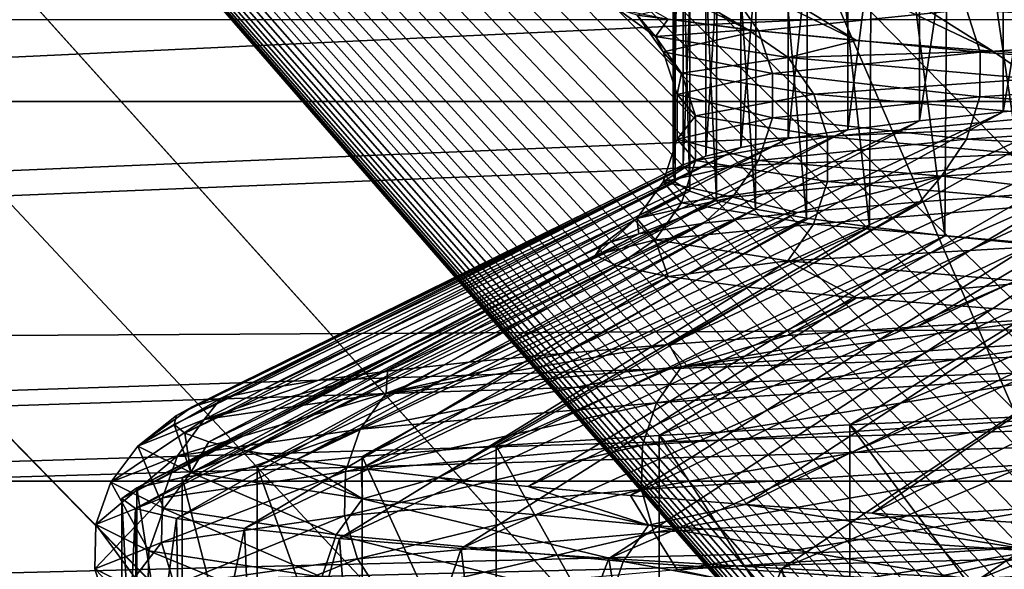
# Model space of a CAD drawing. Header units: metres. Extents: x -205 to 205, y -104 to 104.
# Tile 657 of 1056: x -13.376 to -11.677, y -62.52 to -61.572. Entities that reach past the tile are written whole.
import ezdxf

# ---------------------------------------------------------------- set-up
doc = ezdxf.new("R2010")
doc.units = ezdxf.units.M
doc.layers.add('solid_01_2-CONSUMER_EHM_BOX_SW0001', color=7, linetype='CONTINUOUS')

msp = doc.modelspace()

# ---------------------------------------------------------------- linework, layer by layer
at = {"layer": 'solid_01_2-CONSUMER_EHM_BOX_SW0001'}
for points in [[(-200.010849, -74.958488), (-200.010773, 75.041512), (-0.010778, 75.04142)], [(-0.010849, -74.95858), (-200.010849, -74.958488), (-0.010778, 75.04142)], [(-18.22703, -48.090942, 1.5), (-5.630291, -67.95858, 1.5), (-5.630288, -62.958576, 1.5)], [(-18.22703, -48.090942, 1.5), (-17.911137, -55.43634, 1.5), (-5.630291, -67.95858, 1.5)], [(-18.22703, -48.090942, 1.5), (-5.458111, -61.579575, 1.5), (-5.425634, -61.457275, 1.5)], [(-18.22703, -48.090942, 1.5), (-5.487761, -61.702267, 1.5), (-5.458111, -61.579575, 1.5)], [(-18.22703, -48.090942, 1.5), (-5.514565, -61.82526, 1.5), (-5.487761, -61.702267, 1.5)], [(-18.22703, -48.090942, 1.5), (-5.53857, -61.948792, 1.5), (-5.514565, -61.82526, 1.5)], [(-18.22703, -48.090942, 1.5), (-5.559789, -62.072918, 1.5), (-5.53857, -61.948792, 1.5)], [(-18.22703, -48.090942, 1.5), (-5.57822, -62.197647, 1.5), (-5.559789, -62.072918, 1.5)], [(-18.22703, -48.090942, 1.5), (-5.593865, -62.322971, 1.5), (-5.57822, -62.197647, 1.5)], [(-18.22703, -48.090942, 1.5), (-5.606723, -62.448895, 1.5), (-5.593865, -62.322971, 1.5)], [(-18.22703, -48.090942, 1.5), (-5.616795, -62.575417, 1.5), (-5.606723, -62.448895, 1.5)], [(-18.22703, -48.090942, 1.5), (-5.624079, -62.702541, 1.5), (-5.616795, -62.575417, 1.5)], [(-18.22703, -48.090942, 1.5), (-5.628577, -62.830261, 1.5), (-5.624079, -62.702541, 1.5)], [(-18.22703, -48.090942, 1.5), (-5.630288, -62.958576, 1.5), (-5.628577, -62.830261, 1.5)], [(-16.935644, -50.113178, 23.020857), (-10.114202, -65.803871, 10.835979), (-16.93564, -65.803871, 23.020824)], [(-16.935644, -50.113178, 23.020857), (-10.114178, -50.113178, 10.83596), (-10.114202, -65.803871, 10.835979)], [(-16.890543, -50.113178, 26.427031), (-16.890539, -65.803871, 26.427061), (-9.748847, -50.113178, 38.42704)], [(-9.748847, -50.113178, 38.42704), (-16.890539, -65.803871, 26.427061), (-9.748873, -65.803871, 38.427025)], [(-17.911137, -55.43634, 1.5), (-17.891396, -55.958572, 1.5), (-5.630291, -67.95858, 1.5)], [(-17.891396, -55.958572, 1.5), (-17.911461, -56.484039, 1.5), (-4.227978, -71.672737, 1.5)], [(-17.891396, -55.958572, 1.5), (-5.628419, -68.087067, 1.5), (-5.630291, -67.95858, 1.5)], [(-17.891396, -55.958572, 1.5), (-5.623807, -68.214882, 1.5), (-5.628419, -68.087067, 1.5)], [(-17.891396, -55.958572, 1.5), (-5.616457, -68.342003, 1.5), (-5.623807, -68.214882, 1.5)], [(-17.891396, -55.958572, 1.5), (-5.606367, -68.468452, 1.5), (-5.616457, -68.342003, 1.5)], [(-17.891396, -55.958572, 1.5), (-5.593538, -68.594208, 1.5), (-5.606367, -68.468452, 1.5)], [(-17.891396, -55.958572, 1.5), (-5.577969, -68.719284, 1.5), (-5.593538, -68.594208, 1.5)], [(-17.891396, -55.958572, 1.5), (-5.559661, -68.843681, 1.5), (-5.577969, -68.719284, 1.5)], [(-17.891396, -55.958572, 1.5), (-5.538614, -68.967392, 1.5), (-5.559661, -68.843681, 1.5)], [(-17.891396, -55.958572, 1.5), (-5.514828, -69.090416, 1.5), (-5.538614, -68.967392, 1.5)], [(-17.891396, -55.958572, 1.5), (-5.488285, -69.212814, 1.5), (-5.514828, -69.090416, 1.5)], [(-17.891396, -55.958572, 1.5), (-5.458924, -69.334785, 1.5), (-5.488285, -69.212814, 1.5)], [(-17.891396, -55.958572, 1.5), (-5.426768, -69.456238, 1.5), (-5.458924, -69.334785, 1.5)], [(-17.891396, -55.958572, 1.5), (-5.391854, -69.57708, 1.5), (-5.426768, -69.456238, 1.5)], [(-17.891396, -55.958572, 1.5), (-5.354214, -69.697182, 1.5), (-5.391854, -69.57708, 1.5)], [(-17.891396, -55.958572, 1.5), (-5.313886, -69.816452, 1.5), (-5.354214, -69.697182, 1.5)], [(-17.891396, -55.958572, 1.5), (-5.270903, -69.934761, 1.5), (-5.313886, -69.816452, 1.5)], [(-17.891396, -55.958572, 1.5), (-5.225301, -70.052017, 1.5), (-5.270903, -69.934761, 1.5)], [(-17.891396, -55.958572, 1.5), (-5.177114, -70.168091, 1.5), (-5.225301, -70.052017, 1.5)], [(-17.891396, -55.958572, 1.5), (-5.126377, -70.282898, 1.5), (-5.177114, -70.168091, 1.5)], [(-17.891396, -55.958572, 1.5), (-5.073048, -70.396767, 1.5), (-5.126377, -70.282898, 1.5)], [(-17.891396, -55.958572, 1.5), (-5.017091, -70.509857, 1.5), (-5.073048, -70.396767, 1.5)], [(-17.891396, -55.958572, 1.5), (-4.958504, -70.622047, 1.5), (-5.017091, -70.509857, 1.5)], [(-17.891396, -55.958572, 1.5), (-4.897288, -70.7332, 1.5), (-4.958504, -70.622047, 1.5)], [(-17.891396, -55.958572, 1.5), (-4.833442, -70.843193, 1.5), (-4.897288, -70.7332, 1.5)], [(-17.891396, -55.958572, 1.5), (-4.766966, -70.951912, 1.5), (-4.833442, -70.843193, 1.5)], [(-17.891396, -55.958572, 1.5), (-4.69786, -71.059227, 1.5), (-4.766966, -70.951912, 1.5)], [(-17.891396, -55.958572, 1.5), (-4.626123, -71.165016, 1.5), (-4.69786, -71.059227, 1.5)], [(-17.891396, -55.958572, 1.5), (-4.551755, -71.26915, 1.5), (-4.626123, -71.165016, 1.5)], [(-17.891396, -55.958572, 1.5), (-4.474756, -71.37175, 1.5), (-4.551755, -71.26915, 1.5)], [(-17.891396, -55.958572, 1.5), (-4.395126, -71.473305, 1.5), (-4.474756, -71.37175, 1.5)], [(-17.891396, -55.958572, 1.5), (-4.312868, -71.573692, 1.5), (-4.395126, -71.473305, 1.5)], [(-17.891396, -55.958572, 1.5), (-4.227978, -71.672737, 1.5), (-4.312868, -71.573692, 1.5)], [(-17.911461, -56.484039, 1.5), (-17.968445, -57.00082, 1.5), (-4.140458, -71.770256, 1.5)], [(-17.911461, -56.484039, 1.5), (-4.140458, -71.770256, 1.5), (-4.227978, -71.672737, 1.5)], [(-17.968445, -57.00082, 1.5), (-18.062349, -57.508919, 1.5), (-4.140458, -71.770256, 1.5)], [(-18.062349, -57.508919, 1.5), (-18.193842, -58.010399, 1.5), (-4.050307, -71.866081, 1.5)], [(-18.062349, -57.508919, 1.5), (-4.050307, -71.866081, 1.5), (-4.140458, -71.770256, 1.5)], [(-18.193842, -58.010399, 1.5), (-18.362253, -58.503197, 1.5), (-3.957524, -71.960037, 1.5)], [(-18.193842, -58.010399, 1.5), (-3.957524, -71.960037, 1.5), (-4.050307, -71.866081, 1.5)], [(-18.362253, -58.503197, 1.5), (-18.565573, -58.981098, 1.5), (-3.86211, -72.051941, 1.5)], [(-18.362253, -58.503197, 1.5), (-3.86211, -72.051941, 1.5), (-3.957524, -71.960037, 1.5)], [(-18.565573, -58.981098, 1.5), (-18.804636, -59.444927, 1.5), (-3.778231, -72.128967, 1.5)], [(-18.565573, -58.981098, 1.5), (-3.778231, -72.128967, 1.5), (-3.86211, -72.051941, 1.5)], [(-18.804636, -59.444927, 1.5), (-19.078606, -59.893864, 1.5), (-3.692419, -72.204247, 1.5)], [(-18.804636, -59.444927, 1.5), (-3.692419, -72.204247, 1.5), (-3.778231, -72.128967, 1.5)], [(-19.078606, -59.893864, 1.5), (-19.382944, -60.319199, 1.5), (-3.514265, -72.351166, 1.5)], [(-19.078606, -59.893864, 1.5), (-3.60447, -72.278191, 1.5), (-3.692419, -72.204247, 1.5)], [(-19.078606, -59.893864, 1.5), (-3.514265, -72.351166, 1.5), (-3.60447, -72.278191, 1.5)], [(-19.382944, -60.319199, 1.5), (-19.718016, -60.719967, 1.5), (-3.421923, -72.422989, 1.5)], [(-19.382944, -60.319199, 1.5), (-3.421923, -72.422989, 1.5), (-3.514265, -72.351166, 1.5)], [(-19.718016, -60.719967, 1.5), (-20.083458, -61.097137, 1.5), (-0.010849, -74.95858, 1.5)], [(-19.718016, -60.719967, 1.5), (-0.010849, -74.95858, 1.5), (-3.327567, -72.493484, 1.5)], [(-19.718016, -60.719967, 1.5), (-3.327567, -72.493484, 1.5), (-3.421923, -72.422989, 1.5)], [(-11.51437, -60.758446, 28.681376), (-11.67935, -61.730766, 28.195601), (-11.679354, -60.773724, 28.195583)], [(-11.51437, -60.758446, 28.681376), (-11.514368, -61.715092, 28.681385), (-11.67935, -61.730766, 28.195601)], [(-11.679354, -60.773724, 28.195583), (-11.823851, -61.746277, 27.703318), (-11.823856, -60.789059, 27.703297)], [(-11.679354, -60.773724, 28.195583), (-11.67935, -61.730766, 28.195601), (-11.823851, -61.746277, 27.703318)], [(-11.823856, -60.789059, 27.703297), (-11.947618, -61.761589, 27.205395), (-11.947621, -60.804462, 27.205372)], [(-11.823856, -60.789059, 27.703297), (-11.823851, -61.746277, 27.703318), (-11.947618, -61.761589, 27.205395)], [(-11.947621, -60.804462, 27.205372), (-12.050426, -61.776802, 26.702717), (-12.050429, -60.819904, 26.702694)], [(-11.947621, -60.804462, 27.205372), (-11.947618, -61.761589, 27.205395), (-12.050426, -61.776802, 26.702717)], [(-12.050429, -60.819904, 26.702694), (-12.132096, -61.791916, 26.196167), (-12.132099, -60.835384, 26.196146)], [(-12.050429, -60.819904, 26.702694), (-12.050426, -61.776802, 26.702717), (-12.132096, -61.791916, 26.196167)], [(-12.132099, -60.835384, 26.196146), (-12.192484, -61.806938, 25.686632), (-12.192485, -60.850895, 25.686615)], [(-12.132099, -60.835384, 26.196146), (-12.132096, -61.791916, 26.196167), (-12.192484, -61.806938, 25.686632)], [(-12.192485, -60.850895, 25.686615), (-12.192484, -61.806938, 25.686632), (-12.231482, -61.821865, 25.175007)], [(-12.192485, -60.850895, 25.686615), (-12.231482, -61.821865, 25.175007), (-12.231482, -60.866444, 25.174997)], [(-12.231482, -60.866444, 25.174997), (-12.231482, -61.821865, 25.175007), (-12.24902, -61.836697, 24.662188)], [(-12.231482, -60.866444, 25.174997), (-12.24902, -61.836697, 24.662188), (-12.249019, -60.882023, 24.662188)], [(-12.249019, -60.882023, 24.662188), (-12.24902, -61.836697, 24.662188), (-12.245173, -61.852161, 24.152819)], [(-12.249019, -60.882023, 24.662188), (-12.245173, -61.852161, 24.152819), (-12.245065, -60.897427, 24.149096)], [(-12.245065, -60.897427, 24.149096), (-12.245173, -61.852161, 24.152819), (-12.220153, -61.867599, 23.644054)], [(-12.245065, -60.897427, 24.149096), (-12.220153, -61.867599, 23.644054), (-12.219629, -60.912788, 23.636623)], [(-12.219629, -60.912788, 23.636623), (-12.220153, -61.867599, 23.644054), (-12.174005, -61.883011, 23.136776)], [(-12.219629, -60.912788, 23.636623), (-12.174005, -61.883011, 23.136776), (-12.172755, -60.928104, 23.125673)], [(-60.968388, -60.931721, 75), (-60.081367, -61.709515, 75), (60.959534, -60.940475, 75)], [(-12.172755, -60.928104, 23.125673), (-12.174005, -61.883011, 23.136776), (-12.106808, -61.898399, 22.631857)], [(-12.172755, -60.928104, 23.125673), (-12.106808, -61.898399, 22.631857), (-12.104527, -60.943375, 22.617136)], [(-60.081367, -61.709515, 75), (60.072403, -61.718143, 75), (60.959534, -60.940475, 75)], [(-12.104527, -60.943375, 22.617136), (-12.106808, -61.898399, 22.631857), (-12.01868, -61.913757, 22.130173)], [(-12.104527, -60.943375, 22.617136), (-12.01868, -61.913757, 22.130173), (-12.015062, -60.958599, 22.111908)], [(-12.015062, -60.958599, 22.111908), (-12.01868, -61.913757, 22.130173), (-11.909773, -61.929092, 21.632591)], [(-12.015062, -60.958599, 22.111908), (-11.909773, -61.929092, 21.632591), (-11.904522, -60.973778, 21.610874)], [(-11.904522, -60.973778, 21.610874), (-11.909773, -61.929092, 21.632591), (-11.780277, -61.944405, 21.139978)], [(-11.904522, -60.973778, 21.610874), (-11.780277, -61.944405, 21.139978), (-11.773101, -60.988827, 21.114922)], [(-11.773101, -60.988827, 21.114922), (-11.780277, -61.944405, 21.139978), (-11.63042, -61.959694, 20.653181)], [(-11.773101, -60.988827, 21.114922), (-11.63042, -61.959694, 20.653181), (-11.621031, -61.00378, 20.624916)], [(-20.083458, -61.097137, 1.5), (-20.473637, -61.444942, 1.5), (-0.010849, -74.95858, 1.5)], [(-12.988338, -61.156918, 22.145216), (-12.119604, -61.589409, 21.95196), (-12.257387, -61.571026, 22.728189)], [(-12.988338, -61.156918, 22.145216), (-12.82445, -61.174026, 21.373438), (-12.119604, -61.589409, 21.95196)], [(-12.82445, -61.174026, 21.373438), (-11.932606, -61.607807, 21.185478), (-12.119604, -61.589409, 21.95196)], [(-12.82445, -61.174026, 21.373438), (-12.614756, -61.19125, 20.612867), (-11.932606, -61.607807, 21.185478)], [(-12.614756, -61.19125, 20.612867), (-11.69727, -61.626213, 20.432047), (-11.932606, -61.607807, 21.185478)], [(-12.614756, -61.19125, 20.612867), (-12.360011, -61.208572, 19.866217), (-11.69727, -61.626213, 20.432047)], [(-12.360011, -61.208572, 19.866217), (-11.414504, -61.644627, 19.694897), (-11.69727, -61.626213, 20.432047)], [(-12.360011, -61.208572, 19.866217), (-12.061117, -61.225929, 19.136118), (-11.414504, -61.644627, 19.694897)], [(-12.061117, -61.225929, 19.136118), (-11.085245, -61.66304, 18.977257), (-11.414504, -61.644627, 19.694897)], [(-12.061117, -61.225929, 19.136118), (-11.719126, -61.243256, 18.42515), (-11.085245, -61.66304, 18.977257)], [(-11.719126, -61.243256, 18.42515), (-10.710611, -61.681454, 18.282152), (-11.085245, -61.66304, 18.977257)], [(-11.719126, -61.243256, 18.42515), (-11.33525, -61.260536, 17.735846), (-10.710611, -61.681454, 18.282152)], [(-20.473637, -61.444942, 1.5), (-20.889027, -61.763126, 1.5), (-0.010849, -74.95858, 1.5)], [(-12.146005, -61.527203, 26.579252), (-12.31106, -61.563786, 25.027737), (-12.101507, -61.590656, 26.571634)], [(-12.146005, -61.527203, 26.579252), (-12.101507, -61.590656, 26.571634), (-11.74264, -61.554073, 28.084087)], [(-11.195433, -61.517487, 29.539175), (-11.74264, -61.554073, 28.084087), (-11.173206, -61.591034, 29.529171)], [(-12.279426, -61.600372, 23.467802), (-12.345201, -61.55265, 23.511215), (-12.257387, -61.571026, 22.728189)], [(-12.31106, -61.563786, 25.027737), (-12.345201, -61.55265, 23.511215), (-12.279426, -61.600372, 23.467802)], [(-11.74264, -61.554073, 28.084087), (-12.101507, -61.590656, 26.571634), (-11.719328, -61.627621, 28.076971)], [(-11.74264, -61.554073, 28.084087), (-11.719328, -61.627621, 28.076971), (-11.173206, -61.591034, 29.529171)], [(-54.604618, -63.568218, 69), (-13.504473, -61.571167, 69), (-12.004473, -61.571278, 69)], [(-54.604618, -63.568218, 69), (-12.004473, -61.571278, 69), (-7.204473, -61.571621, 69)], [(-6.004473, -61.571709, 69), (-54.604618, -63.568218, 69), (-7.204473, -61.571621, 69)], [(-6.004473, -61.571709, 69), (5.995527, -61.572571, 69), (-54.604618, -63.568218, 69)], [(5.995527, -61.572571, 69), (7.195527, -61.572655, 69), (-54.604618, -63.568218, 69)], [(7.195527, -61.572655, 69), (11.995527, -61.573002, 69), (-54.604618, -63.568218, 69)], [(11.995527, -61.573002, 69), (13.495527, -61.573109, 69), (-54.604618, -63.568218, 69)], [(13.495527, -61.573109, 69), (24.245527, -61.573879, 69), (-54.604618, -63.568218, 69)], [(24.245527, -61.573879, 69), (25.745527, -61.573986, 69), (-54.604618, -63.568218, 69)], [(25.745527, -61.573986, 69), (36.095528, -61.57473, 69), (-54.604618, -63.568218, 69)], [(36.095528, -61.57473, 69), (37.595528, -61.574837, 69), (-54.604618, -63.568218, 69)], [(37.595528, -61.574837, 69), (54.595528, -61.576061, 69), (-54.604618, -63.568218, 69)], [(54.595528, -61.576061, 69), (54.595383, -63.576061, 69), (-54.604618, -63.568218, 69)], [(-12.31106, -61.563786, 25.027737), (-12.279426, -61.600372, 23.467802), (-12.265958, -61.627243, 25.025805)], [(-12.31106, -61.563786, 25.027737), (-12.265958, -61.627243, 25.025805), (-12.101507, -61.590656, 26.571634)], [(-12.279426, -61.600372, 23.467802), (-12.257387, -61.571026, 22.728189), (-12.119604, -61.589409, 21.95196)], [(-12.279426, -61.600372, 23.467802), (-12.119604, -61.589409, 21.95196), (-12.050385, -61.636959, 21.92454)], [(-12.101507, -61.590656, 26.571634), (-12.265958, -61.627243, 25.025805), (-12.077483, -61.664204, 26.567522)], [(-12.050385, -61.636959, 21.92454), (-12.119604, -61.589409, 21.95196), (-11.932606, -61.607807, 21.185478)], [(-12.101507, -61.590656, 26.571634), (-12.077483, -61.664204, 26.567522), (-11.719328, -61.627621, 28.076971)], [(-11.173206, -61.591034, 29.529171), (-11.719328, -61.627621, 28.076971), (-11.173265, -61.667934, 29.529198)], [(-12.279426, -61.600372, 23.467802), (-12.050385, -61.636959, 21.92454), (-12.234439, -61.663826, 23.471584)], [(-12.279426, -61.600372, 23.467802), (-12.234439, -61.663826, 23.471584), (-12.265958, -61.627243, 25.025805)], [(-12.050385, -61.636959, 21.92454), (-11.932606, -61.607807, 21.185478), (-11.69727, -61.626213, 20.432047)], [(-12.265958, -61.627243, 25.025805), (-12.241607, -61.70079, 25.024759), (-12.077483, -61.664204, 26.567522)], [(-12.265958, -61.627243, 25.025805), (-12.234439, -61.663826, 23.471584), (-12.241607, -61.70079, 25.024759)], [(-11.719328, -61.627621, 28.076971), (-12.077483, -61.664204, 26.567522), (-11.719389, -61.704517, 28.07699)], [(-12.050385, -61.636959, 21.92454), (-11.69727, -61.626213, 20.432047), (-11.628233, -61.673546, 20.422434)], [(-11.719328, -61.627621, 28.076971), (-11.719389, -61.704517, 28.07699), (-11.173265, -61.667934, 29.529198)], [(-11.628233, -61.673546, 20.422434), (-11.69727, -61.626213, 20.432047), (-11.414504, -61.644627, 19.694897)], [(-12.050385, -61.636959, 21.92454), (-12.006238, -61.700413, 21.933975), (-12.234439, -61.663826, 23.471584)], [(-12.050385, -61.636959, 21.92454), (-11.628233, -61.673546, 20.422434), (-12.006238, -61.700413, 21.933975)], [(-12.234439, -61.663826, 23.471584), (-12.210151, -61.737373, 23.473625), (-12.241607, -61.70079, 25.024759)], [(-12.077483, -61.664204, 26.567522), (-12.241607, -61.70079, 25.024759), (-12.077546, -61.741104, 26.567533)], [(-12.234439, -61.663826, 23.471584), (-12.006238, -61.700413, 21.933975), (-12.210151, -61.737373, 23.473625)], [(-12.077483, -61.664204, 26.567522), (-12.077546, -61.741104, 26.567533), (-11.719389, -61.704517, 28.07699)], [(-11.628233, -61.673546, 20.422434), (-11.585632, -61.737, 20.437374), (-12.006238, -61.700413, 21.933975)], [(-10.899574, -61.668083, 30.091404), (-11.583282, -62.086182, 30.643591), (-11.827756, -62.101379, 30.158186)], [(-11.124143, -61.683651, 29.630108), (-10.899574, -61.668083, 30.091404), (-11.827756, -62.101379, 30.158186)], [(-11.173265, -61.667934, 29.529198), (-11.719389, -61.704517, 28.07699), (-11.195596, -61.741447, 29.539248)], [(-11.124143, -61.683651, 29.630108), (-11.827756, -62.101379, 30.158186), (-12.051842, -62.116604, 29.66222)], [(-11.329192, -61.699356, 29.15983), (-11.124143, -61.683651, 29.630108), (-12.051842, -62.116604, 29.66222)], [(-60.081367, -61.709515, 75), (-59.100994, -62.364162, 75), (60.072403, -61.718143, 75)], [(-11.514368, -61.715092, 28.681385), (-12.255582, -62.13187, 29.155741), (-12.438835, -62.147213, 28.638933)], [(-11.67935, -61.730766, 28.195601), (-11.514368, -61.715092, 28.681385), (-12.438835, -62.147213, 28.638933)], [(-11.329192, -61.699356, 29.15983), (-12.051842, -62.116604, 29.66222), (-12.255582, -62.13187, 29.155741)], [(-11.514368, -61.715092, 28.681385), (-11.329192, -61.699356, 29.15983), (-12.255582, -62.13187, 29.155741)], [(-12.241607, -61.70079, 25.024759), (-12.241672, -61.777691, 25.024763), (-12.077546, -61.741104, 26.567533)], [(-12.241607, -61.70079, 25.024759), (-12.210151, -61.737373, 23.473625), (-12.241672, -61.777691, 25.024763)], [(-12.006238, -61.700413, 21.933975), (-11.982402, -61.77396, 21.93907), (-12.210151, -61.737373, 23.473625)], [(-11.719389, -61.704517, 28.07699), (-12.077546, -61.741104, 26.567533), (-11.742811, -61.77803, 28.084139)], [(-12.006238, -61.700413, 21.933975), (-11.585632, -61.737, 20.437374), (-11.982402, -61.77396, 21.93907)], [(-11.719389, -61.704517, 28.07699), (-11.742811, -61.77803, 28.084139), (-11.195596, -61.741447, 29.539248)], [(-59.100994, -62.364162, 75), (59.091938, -62.37265, 75), (60.072403, -61.718143, 75)], [(-11.67935, -61.730766, 28.195601), (-12.438835, -62.147213, 28.638933), (-12.601038, -62.162624, 28.113056)], [(-11.823851, -61.746277, 27.703318), (-11.67935, -61.730766, 28.195601), (-12.601038, -62.162624, 28.113056)], [(-11.823851, -61.746277, 27.703318), (-12.601038, -62.162624, 28.113056), (-12.741545, -62.17807, 27.579821)], [(-11.947618, -61.761589, 27.205395), (-11.823851, -61.746277, 27.703318), (-12.741545, -62.17807, 27.579821)], [(-12.210151, -61.737373, 23.473625), (-12.210216, -61.814274, 23.473621), (-12.241672, -61.777691, 25.024763)], [(-12.077546, -61.741104, 26.567533), (-12.241672, -61.777691, 25.024763), (-12.101684, -61.814617, 26.571665)], [(-12.210151, -61.737373, 23.473625), (-11.982402, -61.77396, 21.93907), (-12.210216, -61.814274, 23.473621)], [(-12.077546, -61.741104, 26.567533), (-12.101684, -61.814617, 26.571665), (-11.742811, -61.77803, 28.084139)], [(-11.585632, -61.737, 20.437374), (-11.562632, -61.810547, 20.445438), (-11.982402, -61.77396, 21.93907)], [(-11.195596, -61.741447, 29.539248), (-11.742811, -61.77803, 28.084139), (-11.236848, -61.804832, 29.557816)], [(-20.889027, -61.763126, 1.5), (-21.329157, -62.051952, 1.5), (-0.010849, -74.95858, 1.5)], [(-11.947618, -61.761589, 27.205395), (-12.741545, -62.17807, 27.579821), (-12.859841, -62.19352, 27.040993)], [(-12.050426, -61.776802, 26.702717), (-11.947618, -61.761589, 27.205395), (-12.859841, -62.19352, 27.040993)], [(-12.050426, -61.776802, 26.702717), (-12.859841, -62.19352, 27.040993), (-12.95555, -62.208931, 26.498377)], [(-12.132096, -61.791916, 26.196167), (-12.050426, -61.776802, 26.702717), (-12.95555, -62.208931, 26.498377)], [(-12.241672, -61.777691, 25.024763), (-12.210216, -61.814274, 23.473621), (-12.266137, -61.8512, 25.025812)], [(-12.241672, -61.777691, 25.024763), (-12.266137, -61.8512, 25.025812), (-12.101684, -61.814617, 26.571665)], [(-11.982402, -61.77396, 21.93907), (-11.982466, -61.850861, 21.939056), (-12.210216, -61.814274, 23.473621)], [(-11.742811, -61.77803, 28.084139), (-12.101684, -61.814617, 26.571665), (-11.786079, -61.841415, 28.097345)], [(-11.982402, -61.77396, 21.93907), (-11.562632, -61.810547, 20.445438), (-11.982466, -61.850861, 21.939056)], [(-11.742811, -61.77803, 28.084139), (-11.786079, -61.841415, 28.097345), (-11.236848, -61.804832, 29.557816)], [(-12.132096, -61.791916, 26.196167), (-12.95555, -62.208931, 26.498377), (-13.028433, -62.22427, 25.953802)], [(-12.192484, -61.806938, 25.686632), (-12.132096, -61.791916, 26.196167), (-13.028433, -62.22427, 25.953802)], [(-12.192484, -61.806938, 25.686632), (-13.028433, -62.22427, 25.953802), (-13.078403, -62.239502, 25.408825)], [(-12.231482, -61.821865, 25.175007), (-12.192484, -61.806938, 25.686632), (-13.078403, -62.239502, 25.408825)], [(-12.210216, -61.814274, 23.473621), (-12.234618, -61.887787, 23.471569), (-12.266137, -61.8512, 25.025812)], [(-12.101684, -61.814617, 26.571665), (-12.266137, -61.8512, 25.025812), (-12.146275, -61.878002, 26.579298)], [(-12.210216, -61.814274, 23.473621), (-11.982466, -61.850861, 21.939056), (-12.234618, -61.887787, 23.471569)], [(-12.101684, -61.814617, 26.571665), (-12.146275, -61.878002, 26.579298), (-11.786079, -61.841415, 28.097345)], [(-11.562632, -61.810547, 20.445438), (-11.562693, -61.887447, 20.445417), (-11.982466, -61.850861, 21.939056)], [(-11.236848, -61.804832, 29.557816), (-11.786079, -61.841415, 28.097345), (-11.564334, -61.867592, 28.931622)], [(-12.231482, -61.821865, 25.175007), (-13.078403, -62.239502, 25.408825), (-13.10554, -62.254646, 24.863913)], [(-12.24902, -61.836697, 24.662188), (-12.231482, -61.821865, 25.175007), (-13.10554, -62.254646, 24.863913)], [(-11.94381, -62.270748, 30.120247), (-11.567363, -62.252636, 30.859076), (-10.906783, -61.830757, 30.366995)], [(-11.94381, -62.270748, 30.120247), (-10.906783, -61.830757, 30.366995), (-11.258394, -61.849174, 29.659714)], [(-12.24902, -61.836697, 24.662188), (-13.10554, -62.254646, 24.863913), (-13.109888, -62.269745, 24.319296)], [(-12.245173, -61.852161, 24.152819), (-12.24902, -61.836697, 24.662188), (-13.109888, -62.269745, 24.319296)], [(-12.266137, -61.8512, 25.025812), (-12.311334, -61.914589, 25.02775), (-12.146275, -61.878002, 26.579298)], [(-12.266137, -61.8512, 25.025812), (-12.234618, -61.887787, 23.471569), (-12.311334, -61.914589, 25.02775)], [(-12.273116, -62.288864, 29.359266), (-11.94381, -62.270748, 30.120247), (-11.258394, -61.849174, 29.659714)], [(-12.273116, -62.288864, 29.359266), (-11.258394, -61.849174, 29.659714), (-11.564334, -61.867592, 28.931622)], [(-11.982466, -61.850861, 21.939056), (-12.006413, -61.924374, 21.933939), (-12.234618, -61.887787, 23.471569)], [(-11.786079, -61.841415, 28.097345), (-12.146275, -61.878002, 26.579298), (-12.034325, -61.904404, 27.425404)], [(-11.786079, -61.841415, 28.097345), (-12.034325, -61.904404, 27.425404), (-11.823373, -61.886002, 28.185833)], [(-11.982466, -61.850861, 21.939056), (-11.562693, -61.887447, 20.445417), (-12.006413, -61.924374, 21.933939)], [(-11.786079, -61.841415, 28.097345), (-11.823373, -61.886002, 28.185833), (-11.564334, -61.867592, 28.931622)], [(-12.245173, -61.852161, 24.152819), (-13.109888, -62.269745, 24.319296), (-13.091372, -62.284843, 23.77519)], [(-12.220153, -61.867599, 23.644054), (-12.245173, -61.852161, 24.152819), (-13.091372, -62.284843, 23.77519)], [(-12.220153, -61.867599, 23.644054), (-13.091372, -62.284843, 23.77519), (-13.049808, -62.299988, 23.231802)], [(-12.174005, -61.883011, 23.136776), (-12.220153, -61.867599, 23.644054), (-13.049808, -62.299988, 23.231802)], [(-12.553992, -62.30698, 28.579111), (-12.273116, -62.288864, 29.359266), (-11.564334, -61.867592, 28.931622)], [(-12.553992, -62.30698, 28.579111), (-11.564334, -61.867592, 28.931622), (-11.823373, -61.886002, 28.185833)], [(-12.174005, -61.883011, 23.136776), (-13.049808, -62.299988, 23.231802), (-12.985122, -62.315228, 22.689325)], [(-12.106808, -61.898399, 22.631857), (-12.174005, -61.883011, 23.136776), (-12.985122, -62.315228, 22.689325)], [(-12.146275, -61.878002, 26.579298), (-12.311334, -61.914589, 25.02775), (-12.308195, -61.941193, 25.872561)], [(-12.146275, -61.878002, 26.579298), (-12.308195, -61.941193, 25.872561), (-12.196099, -61.922802, 26.653278)], [(-12.146275, -61.878002, 26.579298), (-12.196099, -61.922802, 26.653278), (-12.034325, -61.904404, 27.425404)], [(-12.106808, -61.898399, 22.631857), (-12.985122, -62.315228, 22.689325), (-12.897464, -62.330585, 22.148357)], [(-12.01868, -61.913757, 22.130173), (-12.106808, -61.898399, 22.631857), (-12.897464, -62.330585, 22.148357)], [(-12.785339, -62.325104, 27.782835), (-11.823373, -61.886002, 28.185833), (-12.034325, -61.904404, 27.425404)], [(-12.785339, -62.325104, 27.782835), (-12.553992, -62.30698, 28.579111), (-11.823373, -61.886002, 28.185833)], [(-12.234618, -61.887787, 23.471569), (-12.279698, -61.951172, 23.467779), (-12.311334, -61.914589, 25.02775)], [(-12.234618, -61.887787, 23.471569), (-12.006413, -61.924374, 21.933939), (-12.279698, -61.951172, 23.467779)], [(-11.562693, -61.887447, 20.445417), (-11.585801, -61.96096, 20.437313), (-12.006413, -61.924374, 21.933939)], [(-12.966241, -62.343231, 26.973566), (-12.034325, -61.904404, 27.425404), (-12.196099, -61.922802, 26.653278)], [(-12.966241, -62.343231, 26.973566), (-12.785339, -62.325104, 27.782835), (-12.034325, -61.904404, 27.425404)], [(-12.01868, -61.913757, 22.130173), (-12.897464, -62.330585, 22.148357), (-12.787059, -62.346043, 21.610332)], [(-11.909773, -61.929092, 21.632591), (-12.01868, -61.913757, 22.130173), (-12.787059, -62.346043, 21.610332)], [(-12.311334, -61.914589, 25.02775), (-12.279698, -61.951172, 23.467779), (-12.382856, -61.977962, 24.298244)], [(-12.311334, -61.914589, 25.02775), (-12.382856, -61.977962, 24.298244), (-12.370488, -61.959583, 25.08643)], [(-12.311334, -61.914589, 25.02775), (-12.370488, -61.959583, 25.08643), (-12.308195, -61.941193, 25.872561)], [(-13.095975, -62.36137, 26.15451), (-12.966241, -62.343231, 26.973566), (-12.196099, -61.922802, 26.653278)], [(-13.095975, -62.36137, 26.15451), (-12.196099, -61.922802, 26.653278), (-12.308195, -61.941193, 25.872561)], [(-11.909773, -61.929092, 21.632591), (-12.787059, -62.346043, 21.610332), (-12.654161, -62.361549, 21.076649)], [(-11.780277, -61.944405, 21.139978), (-11.909773, -61.929092, 21.632591), (-12.654161, -62.361549, 21.076649)], [(-12.006413, -61.924374, 21.933939), (-12.050653, -61.987759, 21.924482), (-12.279698, -61.951172, 23.467779)], [(-12.006413, -61.924374, 21.933939), (-11.585801, -61.96096, 20.437313), (-12.050653, -61.987759, 21.924482)], [(-13.174023, -62.379513, 25.328903), (-13.095975, -62.36137, 26.15451), (-12.308195, -61.941193, 25.872561)], [(-13.174023, -62.379513, 25.328903), (-12.308195, -61.941193, 25.872561), (-12.370488, -61.959583, 25.08643)], [(-11.780277, -61.944405, 21.139978), (-12.654161, -62.361549, 21.076649), (-12.499113, -62.377056, 20.548702)], [(-11.63042, -61.959694, 20.653181), (-11.780277, -61.944405, 21.139978), (-12.499113, -62.377056, 20.548702)], [(-12.279698, -61.951172, 23.467779), (-12.345202, -61.996338, 23.511217), (-12.382856, -61.977962, 24.298244)], [(-12.279698, -61.951172, 23.467779), (-12.257387, -62.014713, 22.728191), (-12.345202, -61.996338, 23.511217)], [(-12.279698, -61.951172, 23.467779), (-12.050653, -61.987759, 21.924482), (-12.257387, -62.014713, 22.728191)], [(-13.200074, -62.397659, 24.5), (-12.370488, -61.959583, 25.08643), (-12.382856, -61.977962, 24.298244)], [(-13.200074, -62.397659, 24.5), (-13.174023, -62.379513, 25.328903), (-12.370488, -61.959583, 25.08643)], [(-11.63042, -61.959694, 20.653181), (-12.499113, -62.377056, 20.548702), (-12.322331, -62.392517, 20.027884)], [(-11.460455, -61.974953, 20.173038), (-11.63042, -61.959694, 20.653181), (-12.322331, -62.392517, 20.027884)], [(-11.585801, -61.96096, 20.437313), (-11.628491, -62.024345, 20.422344), (-12.050653, -61.987759, 21.924482)], [(-13.176491, -62.415009, 23.711302), (-13.200074, -62.397659, 24.5), (-12.382856, -61.977962, 24.298244)], [(-13.176491, -62.415009, 23.711302), (-12.382856, -61.977962, 24.298244), (-12.345202, -61.996338, 23.511217)], [(-11.460455, -61.974953, 20.173038), (-12.322331, -62.392517, 20.027884), (-12.12431, -62.407883, 19.515568)], [(-11.270677, -61.990185, 19.700371), (-11.460455, -61.974953, 20.173038), (-12.12431, -62.407883, 19.515568)], [(-13.105828, -62.432331, 22.925442), (-13.176491, -62.415009, 23.711302), (-12.345202, -61.996338, 23.511217)], [(-13.105828, -62.432331, 22.925442), (-12.345202, -61.996338, 23.511217), (-12.257387, -62.014713, 22.728191)], [(-12.050653, -61.987759, 21.924482), (-12.119605, -62.0331, 21.951962), (-12.257387, -62.014713, 22.728191)], [(-11.270677, -61.990185, 19.700371), (-12.12431, -62.407883, 19.515568), (-11.905425, -62.423126, 19.012636)], [(-12.050653, -61.987759, 21.924482), (-11.932606, -62.051495, 21.18548), (-12.119605, -62.0331, 21.951962)], [(-12.050653, -61.987759, 21.924482), (-11.628491, -62.024345, 20.422344), (-11.932606, -62.051495, 21.18548)], [(-11.061409, -62.005383, 19.235992), (-11.270677, -61.990185, 19.700371), (-11.905425, -62.423126, 19.012636)], [(-12.988341, -62.449631, 22.145231), (-13.105828, -62.432331, 22.925442), (-12.257387, -62.014713, 22.728191)], [(-12.988341, -62.449631, 22.145231), (-12.257387, -62.014713, 22.728191), (-12.119605, -62.0331, 21.951962)], [(-11.061409, -62.005383, 19.235992), (-11.905425, -62.423126, 19.012636), (-11.665996, -62.438286, 18.519653)], [(-12.824454, -62.466908, 21.373453), (-12.988341, -62.449631, 22.145231), (-12.119605, -62.0331, 21.951962)], [(-12.824454, -62.466908, 21.373453), (-12.119605, -62.0331, 21.951962), (-11.932606, -62.051495, 21.18548)], [(-11.628491, -62.024345, 20.422344), (-11.697271, -62.069901, 20.432049), (-11.932606, -62.051495, 21.18548)], [(-11.628491, -62.024345, 20.422344), (-11.414505, -62.088314, 19.694899), (-11.697271, -62.069901, 20.432049)], [(-21.329157, -62.051952, 1.5), (-21.786985, -62.306408, 1.5), (-0.010849, -74.95858, 1.5)], [(-12.614761, -62.484158, 20.612883), (-12.824454, -62.466908, 21.373453), (-11.932606, -62.051495, 21.18548)], [(-12.614761, -62.484158, 20.612883), (-11.932606, -62.051495, 21.18548), (-11.697271, -62.069901, 20.432049)], [(-12.360017, -62.501377, 19.86623), (-12.614761, -62.484158, 20.612883), (-11.697271, -62.069901, 20.432049)], [(-12.360017, -62.501377, 19.86623), (-11.697271, -62.069901, 20.432049), (-11.414505, -62.088314, 19.694899)], [(-12.061123, -62.518578, 19.136127), (-12.360017, -62.501377, 19.86623), (-11.414505, -62.088314, 19.694899)], [(-12.234403, -62.170399, 29.381119), (-11.827756, -62.101379, 30.158186), (-11.583282, -62.086182, 30.643591)], [(-12.234403, -62.170399, 29.381119), (-11.583282, -62.086182, 30.643591), (-11.535236, -62.124836, 30.862234)], [(-12.061123, -62.518578, 19.136127), (-11.414505, -62.088314, 19.694899), (-11.085246, -62.106728, 18.977259)], [(-12.234403, -62.170399, 29.381119), (-12.051842, -62.116604, 29.66222), (-11.827756, -62.101379, 30.158186)], [(-12.234403, -62.170399, 29.381119), (-12.255582, -62.13187, 29.155741), (-12.051842, -62.116604, 29.66222)], [(-11.71913, -62.535767, 18.425154), (-12.061123, -62.518578, 19.136127), (-11.085246, -62.106728, 18.977259)], [(-11.71913, -62.535767, 18.425154), (-11.085246, -62.106728, 18.977259), (-10.710612, -62.125141, 18.282154)], [(-12.743775, -62.215961, 27.823664), (-12.438835, -62.147213, 28.638933), (-12.255582, -62.13187, 29.155741)], [(-12.743775, -62.215961, 27.823664), (-12.255582, -62.13187, 29.155741), (-12.234403, -62.170399, 29.381119)], [(-11.535236, -62.124836, 30.862234), (-11.575904, -62.187141, 30.884655), (-12.277533, -62.232704, 29.398317)], [(-12.234403, -62.170399, 29.381119), (-11.535236, -62.124836, 30.862234), (-12.277533, -62.232704, 29.398317)], [(-11.335252, -62.55294, 17.735847), (-11.71913, -62.535767, 18.425154), (-10.710612, -62.125141, 18.282154)], [(-12.743775, -62.215961, 27.823664), (-12.601038, -62.162624, 28.113056), (-12.438835, -62.147213, 28.638933)], [(-12.234403, -62.170399, 29.381119), (-12.277533, -62.232704, 29.398317), (-12.788701, -62.278271, 27.835373)], [(-12.743775, -62.215961, 27.823664), (-12.234403, -62.170399, 29.381119), (-12.788701, -62.278271, 27.835373)], [(-12.743775, -62.215961, 27.823664), (-12.741545, -62.17807, 27.579821), (-12.601038, -62.162624, 28.113056)], [(-13.058151, -62.261524, 26.215075), (-12.859841, -62.19352, 27.040993), (-12.741545, -62.17807, 27.579821)], [(-13.058151, -62.261524, 26.215075), (-12.741545, -62.17807, 27.579821), (-12.743775, -62.215961, 27.823664)], [(-11.575904, -62.187141, 30.884655), (-11.598663, -62.25996, 30.89719), (-12.30167, -62.305523, 29.40793)], [(-12.277533, -62.232704, 29.398317), (-11.575904, -62.187141, 30.884655), (-12.30167, -62.305523, 29.40793)], [(-13.058151, -62.261524, 26.215075), (-12.95555, -62.208931, 26.498377), (-12.859841, -62.19352, 27.040993)], [(-13.172332, -62.307087, 24.580559), (-13.078403, -62.239502, 25.408825), (-13.028433, -62.22427, 25.953802)], [(-13.172332, -62.307087, 24.580559), (-13.028433, -62.22427, 25.953802), (-13.058151, -62.261524, 26.215075)], [(-12.743775, -62.215961, 27.823664), (-12.788701, -62.278271, 27.835373), (-13.104183, -62.323833, 26.221113)], [(-13.058151, -62.261524, 26.215075), (-12.743775, -62.215961, 27.823664), (-13.104183, -62.323833, 26.221113)], [(-13.058151, -62.261524, 26.215075), (-13.028433, -62.22427, 25.953802), (-12.95555, -62.208931, 26.498377)], [(-13.172332, -62.307087, 24.580559), (-13.10554, -62.254646, 24.863913), (-13.078403, -62.239502, 25.408825)], [(-12.277533, -62.232704, 29.398317), (-12.30167, -62.305523, 29.40793), (-12.813841, -62.351086, 27.841913)], [(-12.788701, -62.278271, 27.835373), (-12.277533, -62.232704, 29.398317), (-12.813841, -62.351086, 27.841913)], [(-13.172332, -62.307087, 24.580559), (-13.109888, -62.269745, 24.319296), (-13.10554, -62.254646, 24.863913)], [(-11.567352, -62.774155, 30.859097), (-11.567363, -62.252636, 30.859076), (-11.94381, -62.270748, 30.120247)], [(-13.058151, -62.261524, 26.215075), (-13.104183, -62.323833, 26.221113), (-13.218765, -62.369396, 24.580835)], [(-13.172332, -62.307087, 24.580559), (-13.058151, -62.261524, 26.215075), (-13.218765, -62.369396, 24.580835)], [(-13.081201, -62.352654, 22.94532), (-13.109888, -62.269745, 24.319296), (-13.172332, -62.307087, 24.580559)], [(-13.081201, -62.352654, 22.94532), (-13.091372, -62.284843, 23.77519), (-13.109888, -62.269745, 24.319296)], [(-11.598663, -62.25996, 30.89719), (-11.600188, -62.336678, 30.898006), (-12.303284, -62.38224, 29.408552)], [(-12.30167, -62.305523, 29.40793), (-11.598663, -62.25996, 30.89719), (-12.303284, -62.38224, 29.408552)], [(-11.943801, -62.792328, 30.120268), (-11.94381, -62.270748, 30.120247), (-12.273116, -62.288864, 29.359266)], [(-11.567352, -62.774155, 30.859097), (-11.94381, -62.270748, 30.120247), (-11.943801, -62.792328, 30.120268)], [(-12.788701, -62.278271, 27.835373), (-12.813841, -62.351086, 27.841913), (-13.129942, -62.396648, 26.22448)], [(-13.104183, -62.323833, 26.221113), (-12.788701, -62.278271, 27.835373), (-13.129942, -62.396648, 26.22448)], [(-13.081201, -62.352654, 22.94532), (-13.049808, -62.299988, 23.231802), (-13.091372, -62.284843, 23.77519)], [(-12.273108, -62.810516, 29.359285), (-12.273116, -62.288864, 29.359266), (-12.553992, -62.30698, 28.579111)], [(-11.943801, -62.792328, 30.120268), (-12.273116, -62.288864, 29.359266), (-12.273108, -62.810516, 29.359285)], [(-21.786985, -62.306408, 1.5), (-22.262926, -62.525806, 1.5), (-0.010849, -74.95858, 1.5)], [(-13.172332, -62.307087, 24.580559), (-13.218765, -62.369396, 24.580835), (-13.127313, -62.414959, 22.939831)], [(-13.081201, -62.352654, 22.94532), (-13.172332, -62.307087, 24.580559), (-13.127313, -62.414959, 22.939831)], [(-13.081201, -62.352654, 22.94532), (-12.985122, -62.315228, 22.689325), (-13.049808, -62.299988, 23.231802)], [(-12.30167, -62.305523, 29.40793), (-12.303284, -62.38224, 29.408552), (-12.815519, -62.427803, 27.842329)], [(-12.813841, -62.351086, 27.841913), (-12.30167, -62.305523, 29.40793), (-12.815519, -62.427803, 27.842329)], [(-12.553987, -62.828705, 28.57913), (-12.553992, -62.30698, 28.579111), (-12.785339, -62.325104, 27.782835)], [(-12.273108, -62.810516, 29.359285), (-12.553992, -62.30698, 28.579111), (-12.553987, -62.828705, 28.57913)], [(-13.104183, -62.323833, 26.221113), (-13.129942, -62.396648, 26.22448), (-13.244747, -62.442215, 24.580976)], [(-13.218765, -62.369396, 24.580835), (-13.104183, -62.323833, 26.221113), (-13.244747, -62.442215, 24.580976)], [(-12.784842, -62.398216, 21.334152), (-12.985122, -62.315228, 22.689325), (-13.081201, -62.352654, 22.94532)], [(-12.784842, -62.398216, 21.334152), (-12.897464, -62.330585, 22.148357), (-12.985122, -62.315228, 22.689325)], [(-12.785336, -62.846882, 27.782852), (-12.785339, -62.325104, 27.782835), (-12.966241, -62.343231, 26.973566)], [(-12.553987, -62.828705, 28.57913), (-12.785339, -62.325104, 27.782835), (-12.785336, -62.846882, 27.782852)], [(-12.966239, -62.86504, 26.973579), (-12.966241, -62.343231, 26.973566), (-13.095975, -62.36137, 26.15451)], [(-12.785336, -62.846882, 27.782852), (-12.966241, -62.343231, 26.973566), (-12.966239, -62.86504, 26.973579)], [(-12.784842, -62.398216, 21.334152), (-12.787059, -62.346043, 21.610332), (-12.897464, -62.330585, 22.148357)], [(-12.303284, -62.38224, 29.408552), (-11.600188, -62.336678, 30.898006), (-12.282241, -62.456158, 29.400137)], [(-11.600188, -62.336678, 30.898006), (-11.58035, -62.410595, 30.887045), (-12.282241, -62.456158, 29.400137)], [(-12.813841, -62.351086, 27.841913), (-12.815519, -62.427803, 27.842329), (-13.13166, -62.473366, 26.224684)], [(-13.129942, -62.396648, 26.22448), (-12.813841, -62.351086, 27.841913), (-13.13166, -62.473366, 26.224684)], [(-13.081201, -62.352654, 22.94532), (-13.127313, -62.414959, 22.939831), (-12.829907, -62.460522, 21.322985)], [(-12.784842, -62.398216, 21.334152), (-13.081201, -62.352654, 22.94532), (-12.829907, -62.460522, 21.322985)], [(-12.784842, -62.398216, 21.334152), (-12.654161, -62.361549, 21.076649), (-12.787059, -62.346043, 21.610332)], [(-59.100994, -62.364162, 75), (-58.043312, -62.885124, 75), (59.091938, -62.37265, 75)], [(-58.043312, -62.885124, 75), (58.03418, -62.893459, 75), (59.091938, -62.37265, 75)], [(-13.218765, -62.369396, 24.580835), (-13.244747, -62.442215, 24.580976), (-13.153112, -62.487778, 22.936749)], [(-13.127313, -62.414959, 22.939831), (-13.218765, -62.369396, 24.580835), (-13.153112, -62.487778, 22.936749)], [(-13.095974, -62.88319, 26.15452), (-13.095975, -62.36137, 26.15451), (-13.174023, -62.379513, 25.328903)], [(-12.966239, -62.86504, 26.973579), (-13.095975, -62.36137, 26.15451), (-13.095974, -62.88319, 26.15452)], [(-12.291567, -62.443779, 19.771215), (-12.654161, -62.361549, 21.076649), (-12.784842, -62.398216, 21.334152)], [(-12.291567, -62.443779, 19.771215), (-12.499113, -62.377056, 20.548702), (-12.654161, -62.361549, 21.076649)], [(-12.291567, -62.443779, 19.771215), (-12.322331, -62.392517, 20.027884), (-12.499113, -62.377056, 20.548702)], [(-13.174023, -62.901329, 25.328909), (-13.174023, -62.379513, 25.328903), (-13.200074, -62.397659, 24.5)], [(-13.095974, -62.88319, 26.15452), (-13.174023, -62.379513, 25.328903), (-13.174023, -62.901329, 25.328909)], [(-12.815519, -62.427803, 27.842329), (-12.303284, -62.38224, 29.408552), (-12.793598, -62.501724, 27.836594)], [(-12.303284, -62.38224, 29.408552), (-12.282241, -62.456158, 29.400137), (-12.793598, -62.501724, 27.836594)], [(-12.291567, -62.443779, 19.771215), (-12.12431, -62.407883, 19.515568), (-12.322331, -62.392517, 20.027884)], [(-13.129942, -62.396648, 26.22448), (-13.13166, -62.473366, 26.224684), (-13.246477, -62.518929, 24.580967)], [(-13.244747, -62.442215, 24.580976), (-13.129942, -62.396648, 26.22448), (-13.246477, -62.518929, 24.580967)], [(-13.174023, -62.901329, 25.328909), (-13.200074, -62.397659, 24.5), (-13.200075, -62.91946, 24.5)], [(-13.200075, -62.91946, 24.5), (-13.200074, -62.397659, 24.5), (-13.176491, -62.415009, 23.711302)], [(-12.784842, -62.398216, 21.334152), (-12.829907, -62.460522, 21.322985), (-12.334893, -62.506088, 19.754538)], [(-12.291567, -62.443779, 19.771215), (-12.784842, -62.398216, 21.334152), (-12.334893, -62.506088, 19.754538)], [(-11.61042, -62.489346, 18.280602), (-12.12431, -62.407883, 19.515568), (-12.291567, -62.443779, 19.771215)], [(-12.282241, -62.456158, 29.400137), (-11.58035, -62.410595, 30.887045), (-12.241695, -62.520607, 29.383949)], [(-11.58035, -62.410595, 30.887045), (-11.542123, -62.475044, 30.86595), (-12.241695, -62.520607, 29.383949)], [(-11.61042, -62.489346, 18.280602), (-11.905425, -62.423126, 19.012636), (-12.12431, -62.407883, 19.515568)], [(-13.200075, -62.91946, 24.5), (-13.176491, -62.415009, 23.711302), (-13.174024, -62.937504, 23.671101)], [(-13.174024, -62.937504, 23.671101), (-13.176491, -62.415009, 23.711302), (-13.105828, -62.432331, 22.925442)], [(-13.127313, -62.414959, 22.939831), (-13.153112, -62.487778, 22.936749), (-12.855122, -62.53334, 21.316725)], [(-13.13166, -62.473366, 26.224684), (-12.815519, -62.427803, 27.842329), (-13.109196, -62.547287, 26.221716)], [(-12.829907, -62.460522, 21.322985), (-13.127313, -62.414959, 22.939831), (-12.855122, -62.53334, 21.316725)], [(-12.815519, -62.427803, 27.842329), (-12.793598, -62.501724, 27.836594), (-13.109196, -62.547287, 26.221716)], [(-11.61042, -62.489346, 18.280602), (-11.665996, -62.438286, 18.519653), (-11.905425, -62.423126, 19.012636)], [(-13.244747, -62.442215, 24.580976), (-13.246477, -62.518929, 24.580967), (-13.154828, -62.564491, 22.936523)], [(-13.153112, -62.487778, 22.936749), (-13.244747, -62.442215, 24.580976), (-13.154828, -62.564491, 22.936523)], [(-13.174024, -62.937504, 23.671101), (-13.105828, -62.432331, 22.925442), (-13.095976, -62.955578, 22.845493)], [(-13.095976, -62.955578, 22.845493), (-13.105828, -62.432331, 22.925442), (-12.988341, -62.449631, 22.145231)], [(-12.291567, -62.443779, 19.771215), (-12.334893, -62.506088, 19.754538), (-11.651344, -62.551651, 18.258671)], [(-11.61042, -62.489346, 18.280602), (-12.291567, -62.443779, 19.771215), (-11.651344, -62.551651, 18.258671)], [(-13.095976, -62.955578, 22.845493), (-12.988341, -62.449631, 22.145231), (-12.966243, -62.973679, 22.026442)], [(-12.966243, -62.973679, 22.026442), (-12.988341, -62.449631, 22.145231), (-12.824454, -62.466908, 21.373453)], [(-12.829907, -62.460522, 21.322985), (-12.855122, -62.53334, 21.316725), (-12.359133, -62.578903, 19.745195)], [(-12.334893, -62.506088, 19.754538), (-12.829907, -62.460522, 21.322985), (-12.359133, -62.578903, 19.745195)], [(-12.793598, -62.501724, 27.836594), (-12.282241, -62.456158, 29.400137), (-12.751362, -62.56617, 27.825567)], [(-12.282241, -62.456158, 29.400137), (-12.241695, -62.520607, 29.383949), (-12.751362, -62.56617, 27.825567)], [(-13.246477, -62.518929, 24.580967), (-13.13166, -62.473366, 26.224684), (-13.223815, -62.59285, 24.580811)], [(-13.13166, -62.473366, 26.224684), (-13.109196, -62.547287, 26.221716), (-13.223815, -62.59285, 24.580811)], [(-12.966243, -62.973679, 22.026442), (-12.824454, -62.466908, 21.373453), (-12.785342, -62.991802, 21.217176)], [(-12.785342, -62.991802, 21.217176), (-12.824454, -62.466908, 21.373453), (-12.614761, -62.484158, 20.612883)], [(-12.241695, -62.520607, 29.383949), (-11.542123, -62.475044, 30.86595), (-12.061116, -62.558475, 29.666821)], [(-11.542123, -62.475044, 30.86595), (-11.836858, -62.543297, 30.163109), (-12.061116, -62.558475, 29.666821)], [(-11.542123, -62.475044, 30.86595), (-11.592205, -62.528133, 30.648819), (-11.836858, -62.543297, 30.163109)], [(-13.153112, -62.487778, 22.936749), (-13.154828, -62.564491, 22.936523), (-12.856795, -62.610058, 21.316288)], [(-12.855122, -62.53334, 21.316725), (-13.153112, -62.487778, 22.936749), (-12.856795, -62.610058, 21.316288)], [(-12.785342, -62.991802, 21.217176), (-12.614761, -62.484158, 20.612883), (-12.553997, -63.009972, 20.420902)], [(-12.553997, -63.009972, 20.420902), (-12.614761, -62.484158, 20.612883), (-12.360017, -62.501377, 19.86623)], [(-13.109196, -62.547287, 26.221716), (-12.793598, -62.501724, 27.836594), (-13.065915, -62.611736, 26.216021)], [(-12.793598, -62.501724, 27.836594), (-12.751362, -62.56617, 27.825567), (-13.065915, -62.611736, 26.216021)], [(-12.553997, -63.009972, 20.420902), (-12.360017, -62.501377, 19.86623), (-12.273123, -63.028175, 19.640751)], [(-12.273123, -63.028175, 19.640751), (-12.360017, -62.501377, 19.86623), (-12.061123, -62.518578, 19.136127)], [(-12.334893, -62.506088, 19.754538), (-12.359133, -62.578903, 19.745195), (-11.674238, -62.62447, 18.246389)], [(-11.651344, -62.551651, 18.258671), (-12.334893, -62.506088, 19.754538), (-11.674238, -62.62447, 18.246389)], [(-13.246477, -62.518929, 24.580967), (-13.223815, -62.59285, 24.580811), (-13.13232, -62.638412, 22.93918)], [(-13.154828, -62.564491, 22.936523), (-13.246477, -62.518929, 24.580967), (-13.13232, -62.638412, 22.93918)], [(-12.273123, -63.028175, 19.640751), (-12.061123, -62.518578, 19.136127), (-11.94382, -63.046375, 18.879774)], [(-11.94382, -63.046375, 18.879774), (-12.061123, -62.518578, 19.136127), (-11.71913, -62.535767, 18.425154)]]:
    msp.add_3dface(points, dxfattribs=at)

doc.saveas('drawing.dxf')
